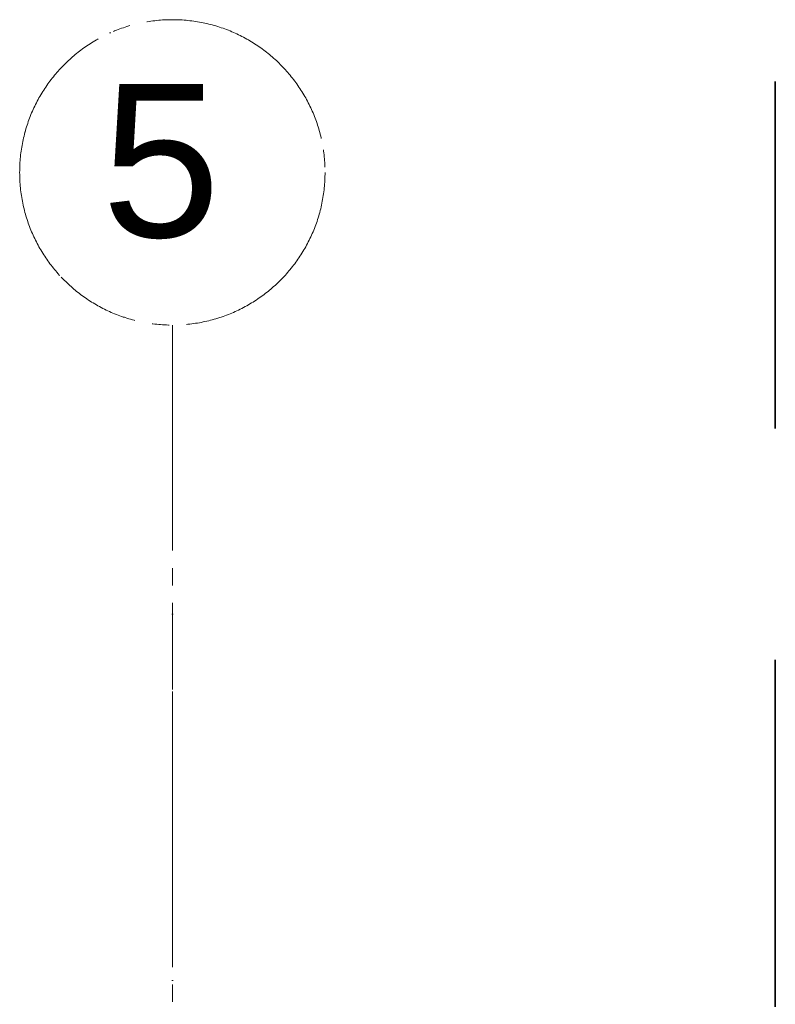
# Model space of a CAD drawing. Header units: millimetres. Extents: x -469965 to -394737, y -22321 to 14469.
# Tile 412 of 425: x -405406 to -404023, y 8041 to 9843. Entities that reach past the tile are written whole.
import ezdxf

# ---------------------------------------------------------------- set-up
doc = ezdxf.new("R2010")
doc.units = ezdxf.units.MM
doc.header["$MEASUREMENT"] = 0
for name, pattern in [('CENTER', [254, 158.75, -31.75, 31.75, -31.75]), ('Dot & Dashed', [670.277762, 352.777767, -176.388884, 0, -141.111112]), ('Long Dashed', [1058.333302, 634.99999, -423.333311])]:
    doc.linetypes.add(name, pattern=pattern)
doc.layers.add('A-06-TELJED_Pen_No__21', color=7, linetype='Continuous', lineweight=35)
doc.layers.add('A-06-TELJED_Pen_No__253', color=7, linetype='Continuous', lineweight=13)
doc.styles.add('GENERATED_STYLE_2', font='arial.ttf')

msp = doc.modelspace()

# ---------------------------------------------------------------- linework, layer by layer
at = {"layer": 'A-06-TELJED_Pen_No__21', "color": 7, "linetype": 'Long Dashed', "lineweight": 35}
msp.add_line((-404023.1, 9729.7), (-404023.1, -20885.2), dxfattribs=at)
at = {"layer": 'A-06-TELJED_Pen_No__253', "color": 7, "linetype": 'Dot & Dashed', "lineweight": 13}
msp.add_line((-405126.5, 9284), (-405126.5, 5322.8), dxfattribs=at)
at = {"layer": 'A-06-TELJED_Pen_No__253', "color": 7, "linetype": 'CENTER', "lineweight": 13}
msp.add_line((-405126.5, 9284), (-405126.5, 5322.8), dxfattribs=at)
at = {"layer": 'A-06-TELJED_Pen_No__253', "color": 7, "linetype": 'Dot & Dashed', "lineweight": 13}
msp.add_circle((-405126.5, 9563.4), 279.4, dxfattribs=at)
at = {"layer": 'A-06-TELJED_Pen_No__253', "color": 7, "linetype": 'CENTER', "lineweight": 13}
msp.add_circle((-405126.5, 9563.4), 279.4, dxfattribs=at)

# ---------------------------------------------------------------- texts
at = {"layer": 'A-06-TELJED_Pen_No__253', "color": 7, "linetype": 'Continuous', "lineweight": 13, "insert": (-405038.5, 9583), "char_height": 280, "attachment_point": 6, "style": 'GENERATED_STYLE_2'}
msp.add_mtext('\\A1;{\\pqr;\\fArial Baltic|b0|i0|c186|p34;5}', dxfattribs=at)
msp.add_mtext('\\A1;{\\pqr;\\fArial Baltic|b0|i0|c186|p34;5}', dxfattribs=at)

doc.saveas('drawing.dxf')
